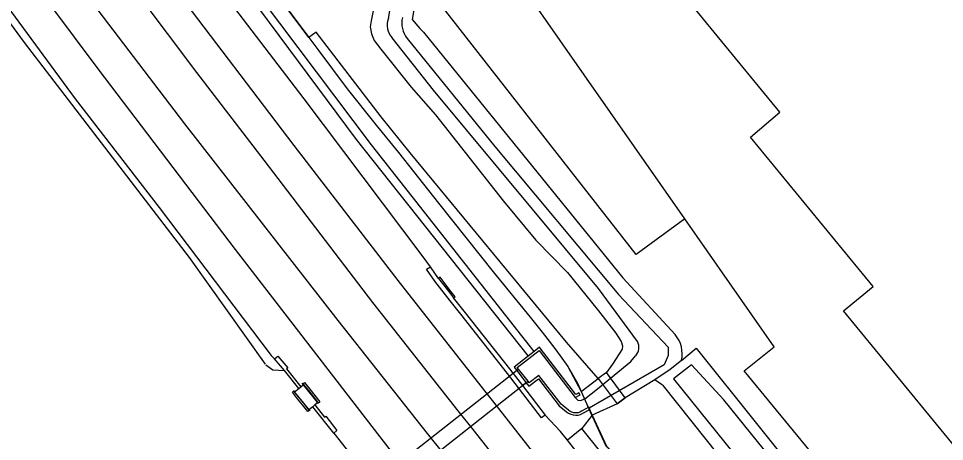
# Model space of a CAD drawing. Extents: x 156651 to 158072, y 387631 to 388990.
# Drawn here: x 156810.4 to 156930.1, y 388197.1 to 388251.8 of the extents above; entities that cross this region are included whole.
import ezdxf

# ---------------------------------------------------------------- set-up
doc = ezdxf.new("R2010")
doc.units = 0
for name, color, linetype in [('IMGEO_Berm_groen', 7, 'Continuous'), ('IMGEO_Dek', 7, 'Continuous'), ('IMGEO_Duiker', 7, 'Continuous'), ('IMGEO_Grasland_overig', 7, 'Continuous'), ('IMGEO_Greppel_droge_sloot', 7, 'Continuous'), ('IMGEO_Groenvoorziening', 7, 'Continuous'), ('IMGEO_Hek', 7, 'Continuous'), ('IMGEO_Kademuur', 7, 'Continuous'), ('IMGEO_Loofbos', 7, 'Continuous'), ('IMGEO_Muur', 7, 'Continuous'), ('IMGEO_Oever', 7, 'Continuous'), ('IMGEO_Pand', 7, 'Continuous'), ('IMGEO_Spoor', 7, 'Continuous'), ('IMGEO_Spoorbaan_halfverhard', 7, 'Continuous'), ('IMGEO_Terreindeel_gesloten', 7, 'Continuous'), ('IMGEO_Waterloop', 7, 'Continuous')]:
    doc.layers.add(name, color=color, linetype=linetype)

msp = doc.modelspace()

# ---------------------------------------------------------------- linework, layer by layer
at = {"layer": 'IMGEO_Berm_groen'}
for points in [[(156862.23, 388257.11), (156861.29, 388251.67), (156862.25, 388250.48), (156862.73, 388250), (156888.52, 388218.24), (156895.28, 388210.91)], [(156896.52, 388225.88), (156890.24, 388221.25), (156862.23, 388257.11)], [(156933.34, 388174.89), (156931.32, 388173.24), (156904.22, 388206.2), (156908.07, 388209.29), (156896.52, 388225.88)], [(156896.1, 388207.53), (156898, 388209.13), (156929.18, 388170.17), (156924.25, 388165.97), (156893.78, 388204.25), (156893.53, 388204.43), (156892.65, 388205.06)], [(156892.65, 388205.06), (156888.81, 388202.73), (156887.76, 388201.95), (156884.55, 388200.49)], [(156884.55, 388200.49), (156886.4, 388196.48), (156888.18, 388194.61), (156891.4, 388190.78), (156894.53, 388186.89), (156900.93, 388179.07), (156905.73, 388173.3), (156910.54, 388167.48), (156920.2, 388155.73), (156923.43, 388151.84), (156933.09, 388140.18), (156937.91, 388134.37), (156942.72, 388128.5), (156944.22, 388126.72), (156950.71, 388119.02), (156952.34, 388117.12), (156958.86, 388109.39), (156962.09, 388105.53), (157002.81, 388057.39), (157007.62, 388051.59), (157010.87, 388047.74)]]:
    msp.add_lwpolyline(points, dxfattribs=at)
msp.add_arc((156892.22, 388208.38), 3.97, 347.5607, 39.514, dxfattribs=at)
at = {"layer": 'IMGEO_Dek'}
msp.add_lwpolyline([(156886.38, 388206), (156885.33, 388205.23), (156887.76, 388201.95), (156888.81, 388202.73)], close=True, dxfattribs=at)
at = {"layer": 'IMGEO_Duiker'}
msp.add_lwpolyline([(156856.33, 388189.15), (156875.56, 388204.29), (156876.03, 388204.66), (156876.27, 388204.85), (156875.03, 388206.42), (156874.79, 388206.23), (156874.34, 388205.88), (156855.1, 388190.72)], close=True, dxfattribs=at)
at = {"layer": 'IMGEO_Grasland_overig'}
for points in [[(156703.74, 388401.17), (156703.74, 388401.17), (156717.37, 388379.92), (156753.89, 388325.99), (156762.46, 388314.85), (156771.65, 388301.75), (156792.18, 388274.44), (156811.12, 388248.68), (156832.43, 388220.88), (156842.26, 388207.09)], [(156842.35, 388206.97), (156843.27, 388206.35), (156844.77, 388206.24)], [(156844.77, 388206.24), (156843.49, 388207.77)], [(156846.61, 388203.9), (156844.77, 388206.24)], [(156846.08, 388203.48), (156846.61, 388203.9)], [(156848.44, 388201.57), (156847.93, 388201.17)], [(156851.13, 388198.16), (156848.44, 388201.57)], [(156884.55, 388200.49), (156883.2, 388198.76)], [(156883.2, 388198.76), (156881.34, 388197.23)], [(157010.87, 388047.74), (157008.98, 388049.56), (156995.6, 388064.98), (156967.71, 388097.26), (156942.7, 388126.72), (156897.93, 388180.37), (156883.2, 388198.76)]]:
    msp.add_lwpolyline(points, dxfattribs=at)
at = {"layer": 'IMGEO_Greppel_droge_sloot'}
msp.add_lwpolyline([(156877.04, 388208.71), (156856.03, 388235.46), (156825.19, 388276.4), (156797.21, 388314.93), (156785.67, 388330.37), (156784.86, 388329.72), (156830.3, 388268.12), (156854.05, 388236.13), (156876.28, 388208.11)], dxfattribs=at)
at = {"layer": 'IMGEO_Groenvoorziening'}
for points in [[(156847.93, 388249.31), (156844.62, 388253.75), (156834.38, 388267.46), (156824.13, 388281.17), (156822.05, 388283.91), (156811.33, 388298.35), (156799.21, 388314.57), (156795.56, 388319.63), (156787.07, 388331.22)], [(156856.73, 388255.18), (156855.97, 388251.46), (156855.84, 388250.7), (156856.03, 388249.8), (156856.37, 388248.94), (156857.21, 388247.81), (156861.15, 388242.9), (156864.31, 388239.34), (156873.1, 388228.14), (156877.25, 388223.1), (156881.34, 388218.94), (156885.37, 388213.95), (156887.59, 388211.08), (156888.3, 388210), (156888.48, 388209.46), (156888.41, 388208.99), (156888.02, 388208.42), (156887.18, 388207.07), (156886.38, 388206), (156885.33, 388205.23)], [(156885.33, 388205.23), (156881.21, 388209.9), (156861.01, 388234.42), (156857.28, 388239.07), (156848.85, 388250), (156847.93, 388249.31)], [(156847.93, 388249.31), (156849.21, 388247.59), (156852.87, 388242.7), (156856.64, 388238), (156859.49, 388234.43), (156864.68, 388227.9), (156871.77, 388219.02), (156876.55, 388213.16), (156878.08, 388211.22), (156878.98, 388210.06), (156879.85, 388208.92), (156881.39, 388206.77), (156883.11, 388203.53)], [(156896.1, 388207.53), (156894.62, 388206.39), (156892.65, 388205.06)], [(156925.02, 388168), (156927.69, 388170.1), (156901.57, 388202.45), (156897.37, 388206.97), (156895.08, 388205.17), (156925.02, 388168)], [(156883.11, 388203.53), (156885.33, 388205.23)]]:
    msp.add_lwpolyline(points, dxfattribs=at)
at = {"layer": 'IMGEO_Hek'}
msp.add_lwpolyline([(156881.35, 388206.87), (156882.65, 388204.63), (156884.27, 388200.9), (156886.31, 388196.52), (156888.13, 388194.66), (156896.13, 388184.9), (156905.75, 388173.22), (156912.2, 388165.41), (156918.6, 388157.65), (156928.23, 388146.02), (156937.87, 388134.38), (156942.73, 388128.48)], dxfattribs=at)
at = {"layer": 'IMGEO_Kademuur'}
for points in [[(156882.36, 388202.77), (156882.98, 388203.1), (156882.84, 388203.36), (156882.44, 388203.16), (156877.82, 388209.14), (156877.73, 388209.25), (156877.04, 388208.71)], [(156876.28, 388208.11), (156874.45, 388206.67), (156874.79, 388206.23)], [(156884.18, 388201.37), (156884.1, 388201.5), (156883.19, 388200.97), (156882.97, 388200.86), (156882.72, 388200.79), (156882.45, 388200.77), (156882.19, 388200.79), (156881.93, 388200.85), (156881.7, 388200.96), (156881.49, 388201.1), (156880.53, 388201.88), (156877.64, 388205.62), (156876.42, 388204.65), (156876.27, 388204.85), (156875.03, 388206.42), (156874.87, 388206.62), (156877.68, 388208.83), (156882.36, 388202.77)], [(156877.04, 388208.71), (156876.28, 388208.11)], [(156874.79, 388206.23), (156876.03, 388204.66)], [(156876.03, 388204.66), (156876.37, 388204.23), (156877.59, 388205.19), (156880.29, 388201.69), (156881.25, 388200.91), (156881.49, 388200.73), (156881.78, 388200.59), (156882.1, 388200.5), (156882.43, 388200.47), (156882.75, 388200.49), (156883.06, 388200.58), (156883.34, 388200.71), (156884.23, 388201.22)], [(156884.23, 388201.22), (156884.26, 388201.24), (156884.18, 388201.37)]]:
    msp.add_lwpolyline(points, dxfattribs=at)
at = {"layer": 'IMGEO_Loofbos'}
msp.add_lwpolyline([(156896.52, 388225.88), (156867.38, 388267.6), (156865.15, 388270.87)], dxfattribs=at)
at = {"layer": 'IMGEO_Muur'}
for points in [[(156844.62, 388253.75), (156847.93, 388249.31)], [(156847.93, 388249.31), (156849.21, 388247.59), (156852.87, 388242.7), (156856.64, 388238), (156859.49, 388234.43), (156864.68, 388227.9), (156871.77, 388219.02), (156876.55, 388213.16), (156878.08, 388211.22), (156879.85, 388208.92), (156881.39, 388206.77), (156883.11, 388203.53)], [(156866.64, 388215.63), (156866.84, 388215.78), (156866.16, 388216.65), (156865.55, 388217.44), (156864.88, 388218.31), (156864.68, 388218.16)], [(156864.68, 388218.16), (156865.36, 388217.29), (156865.97, 388216.5), (156866.64, 388215.63)], [(156849.18, 388201.97), (156847.06, 388204.59)], [(156847.25, 388204.42), (156847.16, 388204.54), (156847.35, 388204.69), (156848.05, 388203.82), (156848.68, 388203.03), (156849.35, 388202.19), (156849.15, 388202.03), (156849.1, 388202.1)], [(156847.25, 388204.42), (156847.86, 388203.66), (156848.48, 388202.88), (156849.1, 388202.1)], [(156847.93, 388201.17), (156847.98, 388201.1), (156847.78, 388200.94), (156847.1, 388201.8), (156846.47, 388202.59), (156845.79, 388203.45), (156845.99, 388203.6), (156846.08, 388203.48)], [(156845.91, 388203.61), (156848.03, 388201.04)], [(156847.93, 388201.17), (156847.3, 388201.96), (156846.67, 388202.74), (156846.08, 388203.48)], [(156884.55, 388200.49), (156886.4, 388196.48), (156888.18, 388194.61), (156891.4, 388190.78), (156894.53, 388186.89), (156900.93, 388179.07), (156905.73, 388173.3), (156910.54, 388167.48), (156920.2, 388155.73), (156923.43, 388151.84), (156933.09, 388140.18), (156937.91, 388134.37), (156942.72, 388128.5), (156944.22, 388126.72), (156950.71, 388119.02)]]:
    msp.add_lwpolyline(points, dxfattribs=at)
at = {"layer": 'IMGEO_Oever'}
for points in [[(156874.79, 388206.23), (156874.34, 388205.88)], [(156876.03, 388204.66), (156875.56, 388204.29)], [(156883.61, 388202.6), (156883.11, 388203.53)], [(156884.55, 388200.49), (156884.23, 388201.22)]]:
    msp.add_lwpolyline(points, dxfattribs=at)
at = {"layer": 'IMGEO_Pand'}
msp.add_lwpolyline([(156933.23, 388194.21), (156930.06, 388198.08), (156917.02, 388213.95), (156920.88, 388217.13), (156905.01, 388236.43), (156908.83, 388239.66), (156900.34, 388250), (156893.02, 388258.92), (156901.07, 388265.54), (156896.79, 388270.74), (156900.91, 388274.12), (156903.6, 388270.86), (156905.19, 388268.93), (156912.34, 388274.81), (156920.49, 388281.52), (156923.71, 388277.62), (156935.12, 388287.02)], dxfattribs=at)
at = {"layer": 'IMGEO_Spoor'}
for points in [[(156724.15, 388407.09), (156736.17, 388388.94), (156775.18, 388332.07), (156792.4, 388307.71), (156815.1, 388276.47), (156830.51, 388255.74), (156845.98, 388235.37), (156859.43, 388217.88), (156870.64, 388203.62)], [(156719.92, 388405.86), (156722.91, 388401.28), (156734.03, 388384.59), (156773.77, 388326.62), (156781.73, 388315.26), (156792.66, 388299.94), (156806.51, 388280.84), (156814.32, 388270.24), (156833.39, 388244.78), (156842.12, 388233.46), (156856.15, 388215.04), (156867.18, 388201.05)], [(156713.28, 388403.93), (156725.73, 388385.29), (156763.79, 388330.42), (156780.14, 388307.55), (156799.3, 388281.28), (156818.01, 388256.36), (156831.83, 388238.17), (156851.66, 388212.7), (156863.22, 388198.1)], [(156709.07, 388402.71), (156722.4, 388382.7), (156762.01, 388325.54), (156786.07, 388291.96), (156805.28, 388265.8), (156820.63, 388245.27), (156838.39, 388221.92), (156858.28, 388196.14), (156859.13, 388195.07)], [(156870.64, 388203.62), (156872.42, 388201.34)], [(156867.18, 388201.05), (156869.11, 388198.61)], [(156872.42, 388201.34), (156882.92, 388187.99), (156900.38, 388166.18), (156921.46, 388140.64), (156943.25, 388114.61), (156960.21, 388094.66), (156986.26, 388064.32), (157082.58, 387953.12), (157127.58, 387900.65), (157147.69, 387876.91), (157152.06, 387871.62)], [(156869.11, 388198.61), (156881.13, 388183.36), (156896.99, 388163.69), (156934.03, 388118.81), (156947.9, 388102.26), (156968.65, 388077.78), (157013.93, 388024.81), (157050.91, 387981.41), (157095.66, 387928.29), (157129.46, 387887.97), (157178.38, 387828.84), (157215.76, 387783.49)], [(156863.22, 388198.1), (156865.31, 388195.46)]]:
    msp.add_lwpolyline(points, dxfattribs=at)
at = {"layer": 'IMGEO_Spoorbaan_halfverhard'}
for points in [[(156704.78, 388401.47), (156716.07, 388383.47), (156753.67, 388328.02), (156765.07, 388313.11), (156817.71, 388241.39), (156828.56, 388227.35), (156843.06, 388208.2), (156843.49, 388207.77)], [(156863.63, 388219.68), (156862.56, 388221.12), (156847.3, 388241.38), (156831.65, 388261.95), (156808.02, 388293.92), (156782.69, 388329.17)], [(156878.48, 388200.47), (156878.01, 388200.11), (156873.59, 388205.87), (156867.56, 388213.54), (156866.17, 388215.26), (156864.2, 388217.8), (156863.13, 388219.34), (156863.63, 388219.68)], [(156843.49, 388207.77), (156843.91, 388208.12), (156845.19, 388206.58), (156845.04, 388206.46), (156846.88, 388204.12)], [(156846.88, 388204.12), (156847.25, 388204.42)], [(156849.1, 388202.1), (156848.71, 388201.79)], [(156848.71, 388201.79), (156849.95, 388200.22), (156850.11, 388200.34), (156851.56, 388198.5), (156851.13, 388198.16)], [(156881.34, 388197.23), (156880.45, 388198.37), (156878.48, 388200.47)], [(156851.13, 388198.16), (156884.02, 388156.34), (156908.58, 388126.43), (156918.87, 388113.04)], [(157157.31, 387872.59), (157123.95, 387911.7), (157068.12, 387976.85), (157042.81, 388006.06), (156962.41, 388099.5), (156929.1, 388138.77), (156911.81, 388159.68), (156885.92, 388191.4), (156881.34, 388197.23)]]:
    msp.add_lwpolyline(points, dxfattribs=at)
at = {"layer": 'IMGEO_Terreindeel_gesloten'}
for points in [[(156864.68, 388218.16), (156863.63, 388219.68)], [(156874.34, 388205.88), (156874.07, 388206.24), (156868.02, 388213.91), (156866.64, 388215.63)], [(156874.34, 388205.88), (156875.56, 388204.29)], [(156846.61, 388203.9), (156846.88, 388204.12)], [(156875.56, 388204.29), (156878.48, 388200.47)], [(156848.44, 388201.57), (156848.71, 388201.79)]]:
    msp.add_lwpolyline(points, dxfattribs=at)
at = {"layer": 'IMGEO_Waterloop'}
for points in [[(156858.2, 388251.78), (156861.03, 388268.37), (156862, 388276.07)], [(156890.4, 388210.01), (156885.35, 388216.85), (156864.03, 388242.5), (156858.69, 388249.27)], [(156860.64, 388249.21), (156871.98, 388235.21), (156887.97, 388216.07), (156894.38, 388209.27), (156894.39, 388208.21), (156893.84, 388207), (156884.18, 388201.37)], [(156883.61, 388202.6), (156885.25, 388203.88), (156889.55, 388207.43), (156890.17, 388208.16)], [(156882.36, 388202.77), (156882.7, 388202.4), (156883.08, 388202.38), (156883.57, 388202.57), (156883.61, 388202.6)]]:
    msp.add_lwpolyline(points, dxfattribs=at)
for centre, radius, start, end in [((156860.45, 388250.92), 2.41, 159.1082, 223.1596), ((156863.13, 388251.2), 3.19, 166.9603, 218.6427), ((156889.01, 388209.24), 1.59, 317.1594, 28.896)]:
    msp.add_arc(centre, radius, start, end, dxfattribs=at)

doc.saveas('drawing.dxf')
